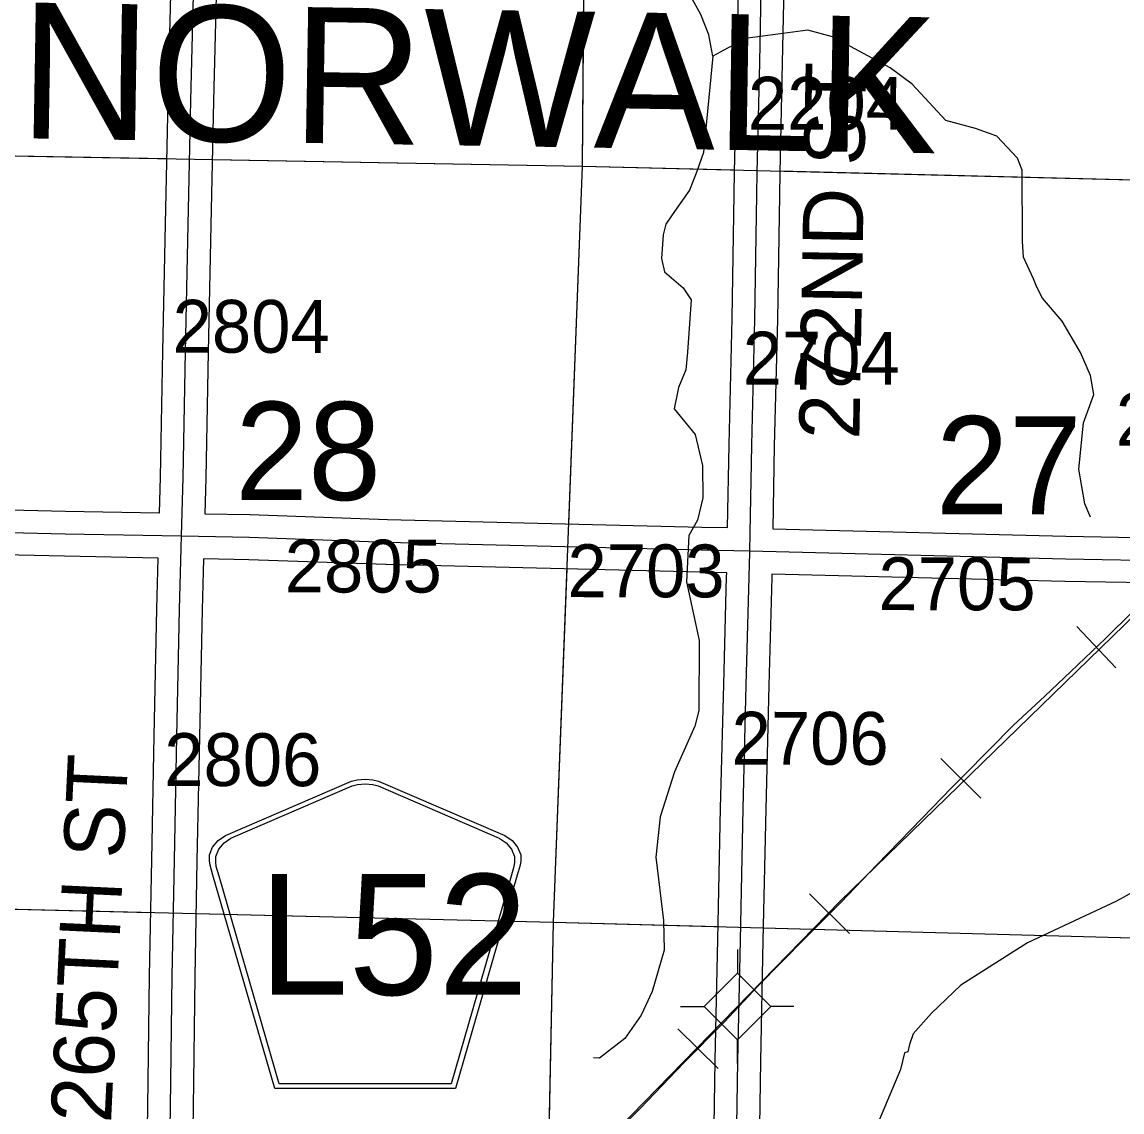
# Model space of a CAD drawing. Extents: x -132.8 to -73.3, y -60 to -26.
# Drawn here: x -113.506 to -112.048, y -43.856 to -42.411 of the extents above; entities that cross this region are included whole.
import ezdxf

# ---------------------------------------------------------------- set-up
doc = ezdxf.new("R2010")
doc.units = 0
for name, color, linetype in [('tdCoHydroRiver', 7, 'Continuous'), ('tdCoRRCL', 7, 'Continuous'), ('tdCoSecRdNmbr', 7, 'Continuous'), ('tdCoSecRdTxt', 7, 'Continuous'), ('tdCoSecRteBand', 7, 'Continuous'), ('tdCoSecRteCL', 7, 'Continuous'), ('tdCoSectLine', 7, 'Continuous'), ('tdCoSectLinePart', 7, 'Continuous'), ('tdCoSectNmbr', 7, 'Continuous'), ('tdCoShieldCoRteHrd', 7, 'Continuous'), ('tdCoStrucSec', 7, 'Continuous'), ('tdCoSurfAsphalt', 7, 'Continuous'), ('tdCoSurfGravel', 7, 'Continuous'), ('tdCoTwpNameTxt', 7, 'Continuous')]:
    doc.layers.add(name, color=color, linetype=linetype)

msp = doc.modelspace()

# ---------------------------------------------------------------- linework, layer by layer
at = {"layer": 'tdCoHydroRiver'}
for points in [[(-112.5901, -42.4566), (-112.5957, -42.4281), (-112.606, -42.401), (-112.6196, -42.377), (-112.6346, -42.3434), (-112.6405, -42.3291), (-112.645, -42.3179), (-112.6478, -42.3053), (-112.6522, -42.2909), (-112.6534, -42.2783), (-112.6682, -42.2401), (-112.7213, -42.1535), (-112.755, -42.1132), (-112.8062, -42.0788), (-112.8404, -42.059), (-112.8914, -42.0151), (-112.9298, -41.9731)], [(-112.0895, -43.0672), (-112.097, -43.0497), (-112.1053, -43.0037), (-112.099, -42.9424), (-112.0854, -42.9049), (-112.0895, -42.8795), (-112.1029, -42.8492), (-112.1271, -42.8076), (-112.1532, -42.7769), (-112.1607, -42.7625), (-112.1652, -42.7514), (-112.1786, -42.7226), (-112.1797, -42.7021), (-112.1804, -42.6074), (-112.1863, -42.5915), (-112.214, -42.5624), (-112.2422, -42.5522), (-112.2814, -42.5418), (-112.3259, -42.4933), (-112.3553, -42.472), (-112.4316, -42.4307), (-112.4645, -42.4219), (-112.5437, -42.4325), (-112.5709, -42.446), (-112.5901, -42.4566)], [(-112.5901, -42.4566), (-112.6028, -42.584), (-112.6113, -42.6091), (-112.6214, -42.634), (-112.6443, -42.6666), (-112.6526, -42.679), (-112.6561, -42.6931), (-112.6584, -42.7246), (-112.6542, -42.7421), (-112.6294, -42.7632), (-112.6188, -42.7792), (-112.6237, -42.8485), (-112.6259, -42.8721), (-112.636, -42.8955), (-112.6414, -42.9238), (-112.6139, -42.9576), (-112.6039, -42.9989), (-112.6034, -43.0415), (-112.6104, -43.0713), (-112.622, -43.0915), (-112.6251, -43.153), (-112.6082, -43.2307), (-112.6089, -43.3237), (-112.6142, -43.3441), (-112.641, -43.4049), (-112.6599, -43.4644), (-112.666, -43.5179), (-112.6555, -43.6018), (-112.6549, -43.6412), (-112.6705, -43.696), (-112.6855, -43.7272), (-112.7068, -43.7582), (-112.7406, -43.7842), (-112.7485, -43.784)], [(-111.9815, -43.5354), (-112.0551, -43.5761), (-112.1733, -43.6314), (-112.2615, -43.6875), (-112.3003, -43.7244), (-112.3247, -43.7522), (-112.3298, -43.7663), (-112.3316, -43.7757), (-112.3364, -43.7771), (-112.3417, -43.7991), (-112.377, -43.8834)]]:
    msp.add_lwpolyline(points, dxfattribs=at)
at = {"layer": 'tdCoRRCL'}
for p, q in [((-112.1077, -43.2124), (-112.0561, -43.2668)), ((-112.2882, -43.387), (-112.2349, -43.4398)), ((-112.4623, -43.5664), (-112.4091, -43.6192)), ((-112.6368, -43.7455), (-112.5834, -43.7981))]:
    msp.add_line(p, q, dxfattribs=at)
for points in [[(-112.4216, -43.576), (-111.7465, -42.92), (-111.4939, -42.6726)], [(-112.701, -43.8654), (-112.6862, -43.8503), (-112.6287, -43.7906), (-112.5752, -43.7364), (-112.5303, -43.6882), (-112.4676, -43.6249), (-112.4208, -43.5778), (-112.3729, -43.5281), (-112.313, -43.4664), (-112.2735, -43.4255), (-112.2572, -43.409), (-112.1918, -43.343), (-112.1504, -43.3045), (-112.1158, -43.2717), (-112.0693, -43.2276), (-112.0338, -43.1929)], [(-112.0338, -43.1929), (-112.0693, -43.2276), (-112.1158, -43.2717), (-112.1504, -43.3045), (-112.1918, -43.343), (-112.2572, -43.409), (-112.2735, -43.4255), (-112.313, -43.4664), (-112.3729, -43.5281), (-112.4208, -43.5778), (-112.4676, -43.6249), (-112.5303, -43.6882), (-112.5752, -43.7364), (-112.6287, -43.7906), (-112.6862, -43.8503), (-112.701, -43.8654)], [(-113.2841, -44.4574), (-112.8026, -43.9667), (-112.4216, -43.576)]]:
    msp.add_lwpolyline(points, dxfattribs=at)
at = {"layer": 'tdCoSecRteBand'}
for points in [[(-113.6697, -43.0542), (-113.4483, -43.0592), (-113.3241, -43.0615), (-113.3238, -43.0615), (-113.3225, -43.0141), (-113.3193, -42.8475), (-113.3193, -42.8474), (-113.3193, -42.8474), (-113.3156, -42.6792), (-113.3121, -42.5145), (-113.3121, -42.5145), (-113.3121, -42.5144), (-113.3077, -42.3395)], [(-113.2477, -42.3411), (-113.2521, -42.5158), (-113.2556, -42.6805), (-113.2556, -42.6805), (-113.2556, -42.6805), (-113.2593, -42.8487), (-113.2625, -43.0153), (-113.2625, -43.0155), (-113.2625, -43.0156), (-113.2638, -43.0627), (-113.2039, -43.0638), (-113.2037, -43.0638), (-113.2035, -43.0639), (-113.0216, -43.0703), (-112.6048, -43.0804), (-112.6048, -43.0804), (-112.6048, -43.0804), (-112.5708, -43.0812)], [(-112.5708, -43.0812), (-112.5688, -42.9714), (-112.5687, -42.9713), (-112.5687, -42.9712), (-112.5646, -42.8042), (-112.5621, -42.6393), (-112.5621, -42.6392), (-112.5621, -42.6391), (-112.5614, -42.6098), (-112.5581, -42.4641), (-112.5557, -42.3431)], [(-112.4957, -42.3443), (-112.4982, -42.4653), (-112.4982, -42.4653), (-112.4982, -42.4654), (-112.5014, -42.6111), (-112.5021, -42.6404), (-112.5046, -42.8052), (-112.5046, -42.8054), (-112.5046, -42.8055), (-112.5088, -42.9726), (-112.5108, -43.0827), (-112.5106, -43.0827), (-112.1222, -43.0925), (-112.0059, -43.0946)], [(-113.3417, -44.0141), (-113.3392, -43.8489), (-113.337, -43.6753), (-113.337, -43.6752), (-113.337, -43.6751), (-113.3341, -43.5215), (-113.3341, -43.5215), (-113.3341, -43.5215), (-113.3308, -43.3572), (-113.3308, -43.3572), (-113.3308, -43.3572), (-113.3274, -43.189), (-113.3274, -43.1889), (-113.3274, -43.1888), (-113.3255, -43.1215), (-113.4495, -43.1191), (-113.4495, -43.1191), (-113.4496, -43.1191), (-113.6713, -43.1142)], [(-112.5897, -43.9601), (-112.5872, -43.7873), (-112.5872, -43.7872), (-112.5872, -43.7871), (-112.5838, -43.6271), (-112.5801, -43.453), (-112.5801, -43.4529), (-112.5801, -43.4528), (-112.5759, -43.2891), (-112.5759, -43.2891), (-112.5759, -43.289), (-112.572, -43.1459), (-112.5719, -43.1412), (-112.6062, -43.1404), (-113.0232, -43.1302), (-113.0234, -43.1302), (-113.0236, -43.1302), (-113.2053, -43.1238), (-113.2655, -43.1227), (-113.2655, -43.1229), (-113.2674, -43.1903), (-113.2709, -43.3584), (-113.2741, -43.5226), (-113.277, -43.6762), (-113.2792, -43.8497), (-113.2792, -43.8497), (-113.2792, -43.8497), (-113.2817, -44.0149)], [(-111.9885, -43.1549), (-112.1234, -43.1524), (-112.1235, -43.1524), (-112.1236, -43.1524), (-112.5119, -43.1427), (-112.512, -43.1471), (-112.512, -43.1473), (-112.512, -43.1474), (-112.5159, -43.2906), (-112.5201, -43.4543), (-112.5238, -43.6283), (-112.5238, -43.6283), (-112.5238, -43.6283), (-112.5273, -43.7883), (-112.5297, -43.961)]]:
    msp.add_lwpolyline(points, dxfattribs=at)
at = {"layer": 'tdCoSecRteCL'}
for points in [[(-113.2946, -43.0921), (-113.2925, -43.0148), (-113.2893, -42.8481), (-113.2856, -42.6799), (-113.2821, -42.5151), (-113.2777, -42.3403), (-113.2732, -42.1721), (-113.269, -42.0007), (-113.2678, -41.98), (-113.2646, -41.9603), (-113.257, -41.9376), (-113.2456, -41.9156), (-113.234, -41.9006), (-113.216, -41.8821), (-113.1623, -41.8399), (-113.1462, -41.8272)], [(-112.5413, -43.112), (-112.5388, -42.972), (-112.5346, -42.8048), (-112.5321, -42.6398), (-112.5314, -42.6104), (-112.5282, -42.4647), (-112.5257, -42.3437)], [(-113.6706, -43.0842), (-113.4489, -43.0892), (-113.2946, -43.0921)], [(-113.3166, -44.3386), (-113.3164, -44.3201), (-113.3137, -44.1817), (-113.3126, -44.0933), (-113.3126, -44.0933), (-113.3117, -44.0145), (-113.3092, -43.8493), (-113.307, -43.6757), (-113.3041, -43.522), (-113.3009, -43.3578), (-113.2974, -43.1896), (-113.2946, -43.0921)], [(-113.2946, -43.0921), (-113.2045, -43.0938), (-113.0225, -43.1003), (-112.6055, -43.1104), (-112.5413, -43.112)], [(-112.5776, -44.6142), (-112.5748, -44.5483), (-112.572, -44.4573), (-112.5676, -44.2926), (-112.5629, -44.1251), (-112.5597, -43.9606), (-112.5573, -43.7877), (-112.5538, -43.6277), (-112.5501, -43.4536), (-112.5459, -43.2899), (-112.542, -43.1466), (-112.5414, -43.1141), (-112.5413, -43.112)], [(-112.5413, -43.112), (-112.1229, -43.1224), (-111.9765, -43.1251)]]:
    msp.add_lwpolyline(points, dxfattribs=at)
at = {"layer": 'tdCoSectLine'}
for points in [[(-112.7629, -42.602), (-112.7555, -41.6033)], [(-113.7922, -42.5836), (-112.7629, -42.602)], [(-112.8016, -43.604), (-112.7629, -42.602)], [(-112.7629, -42.602), (-111.7854, -42.6266)], [(-113.804, -43.5799), (-112.8016, -43.604)], [(-112.8222, -44.6076), (-112.8016, -43.604)], [(-112.8016, -43.604), (-111.805, -43.6311)]]:
    msp.add_lwpolyline(points, dxfattribs=at)
at = {"layer": 'tdCoSectLinePart'}
for points in [[(-112.7629, -42.602), (-112.7592, -42.1118)], [(-113.7922, -42.5836), (-113.3141, -42.5921)], [(-113.2542, -42.5932), (-112.7629, -42.602)], [(-112.7812, -43.0761), (-112.7629, -42.602)], [(-112.7629, -42.602), (-112.5614, -42.607)], [(-112.5017, -42.6085), (-111.7854, -42.6266)], [(-112.8016, -43.604), (-112.7835, -43.136)], [(-113.804, -43.5799), (-113.3356, -43.5912)], [(-113.2758, -43.5926), (-112.8016, -43.604)], [(-112.8216, -44.5777), (-112.8016, -43.604)], [(-112.8016, -43.604), (-112.5835, -43.6099)], [(-112.5236, -43.6116), (-111.805, -43.6311)]]:
    msp.add_lwpolyline(points, dxfattribs=at)
at = {"layer": 'tdCoShieldCoRteHrd'}
for points in [[(-113.171, -43.8245), (-113.2529, -43.5416), (-113.2568, -43.5285), (-113.2575, -43.5226), (-113.2575, -43.5148), (-113.2533, -43.5045), (-113.246, -43.496), (-113.2364, -43.4893), (-113.0691, -43.417), (-113.0616, -43.4153), (-113.0512, -43.4144), (-113.0408, -43.4153), (-113.0333, -43.417), (-112.866, -43.4893), (-112.8564, -43.496), (-112.8491, -43.5045), (-112.8449, -43.5148), (-112.8449, -43.5226), (-112.8456, -43.5285), (-112.8495, -43.5416), (-112.9314, -43.8245)], [(-113.1651, -43.8182), (-113.2448, -43.5429), (-113.2486, -43.5303), (-113.2493, -43.5247), (-113.2493, -43.5171), (-113.2452, -43.5073), (-113.2382, -43.4991), (-113.229, -43.4927), (-113.0684, -43.4232), (-113.0612, -43.4217), (-113.0512, -43.4208), (-113.0412, -43.4217), (-113.034, -43.4232), (-112.8734, -43.4927), (-112.8642, -43.4991), (-112.8572, -43.5073), (-112.8532, -43.5171), (-112.8532, -43.5247), (-112.8539, -43.5303), (-112.8576, -43.5429), (-112.9373, -43.8182)]]:
    msp.add_lwpolyline(points, close=True, dxfattribs=at)
at = {"layer": 'tdCoStrucSec'}
for points in [[(-112.5577, -43.6401), (-112.5577, -43.6714), (-112.5134, -43.7156)], [(-112.6332, -43.7157), (-112.6019, -43.7157), (-112.5577, -43.6714)], [(-112.5576, -43.7912), (-112.5577, -43.7599), (-112.6019, -43.7157)], [(-112.4828, -43.7156), (-112.5134, -43.7156), (-112.5577, -43.7599)]]:
    msp.add_lwpolyline(points, dxfattribs=at)
at = {"layer": 'tdCoSurfAsphalt'}
msp.add_lwpolyline([(-113.3117, -44.0145), (-113.3092, -43.8493), (-113.307, -43.6757), (-113.3041, -43.522), (-113.3009, -43.3578), (-113.2974, -43.1896), (-113.2946, -43.0921), (-113.2925, -43.0148), (-113.2893, -42.8481), (-113.2856, -42.6799), (-113.2821, -42.5151), (-113.2777, -42.3403)], dxfattribs=at)
at = {"layer": 'tdCoSurfGravel'}
for points in [[(-112.5314, -42.6104), (-112.5282, -42.4647), (-112.5257, -42.3437)], [(-112.5414, -43.1141), (-112.5413, -43.112), (-112.5388, -42.972), (-112.5346, -42.8048), (-112.5321, -42.6398), (-112.5314, -42.6104)], [(-113.6706, -43.0842), (-113.4489, -43.0892), (-113.2946, -43.0921)], [(-113.2946, -43.0921), (-113.2045, -43.0938), (-113.0225, -43.1003), (-112.6055, -43.1104), (-112.5413, -43.112), (-112.1229, -43.1224), (-111.9765, -43.1251), (-111.9212, -43.1261), (-111.8273, -43.1293)], [(-112.5776, -44.6142), (-112.5748, -44.5483), (-112.572, -44.4573), (-112.5676, -44.2926), (-112.5629, -44.1251), (-112.5597, -43.9606), (-112.5573, -43.7877), (-112.5538, -43.6277), (-112.5501, -43.4536), (-112.5459, -43.2899), (-112.542, -43.1466), (-112.5414, -43.1141)]]:
    msp.add_lwpolyline(points, dxfattribs=at)

# ---------------------------------------------------------------- texts
at = {"layer": 'tdCoSecRdNmbr'}
for s, rotation, p in [('2204', 359.9153, (-112.5438, -42.5537)), ('2804', 359.9148, (-113.3064, -42.8493)), ('2704', 359.9153, (-112.5507, -42.8915)), ('2708', 359.9158, (-112.0561, -42.9726)), ('2805', 359.9148, (-113.1578, -43.167)), ('2703', 359.9151, (-112.783, -43.1733)), ('2705', 359.9154, (-112.3708, -43.1905)), ('2706', 359.9153, (-112.5655, -43.3952)), ('2806', 359.9147, (-113.3175, -43.4235))]:
    msp.add_text(s, height=0.07, rotation=rotation, dxfattribs=at).set_placement(p)
at = {"layer": 'tdCoSecRdTxt'}
for s, rotation, p in [('272ND ST', 88.9784, (-112.3961, -42.9646)), ('265TH ST', 87.307, (-113.3881, -43.871))]:
    msp.add_text(s, height=0.08, rotation=rotation, dxfattribs=at).set_placement(p)
at = {"layer": 'tdCoSectNmbr'}
for s, rotation, p in [('28', 359.9147, (-113.2235, -43.0444)), ('27', 359.9154, (-112.2948, -43.0634))]:
    msp.add_text(s, height=0.13, rotation=rotation, dxfattribs=at).set_placement(p)
at = {"layer": 'tdCoShieldCoRteHrd'}
msp.add_text('L52', height=0.16, dxfattribs=at).set_placement((-113.1922, -43.7003))
at = {"layer": 'tdCoTwpNameTxt'}
msp.add_text('NORWALK', height=0.18, rotation=359.059, dxfattribs=at).set_placement((-113.5104, -42.5651))

doc.saveas('drawing.dxf')
